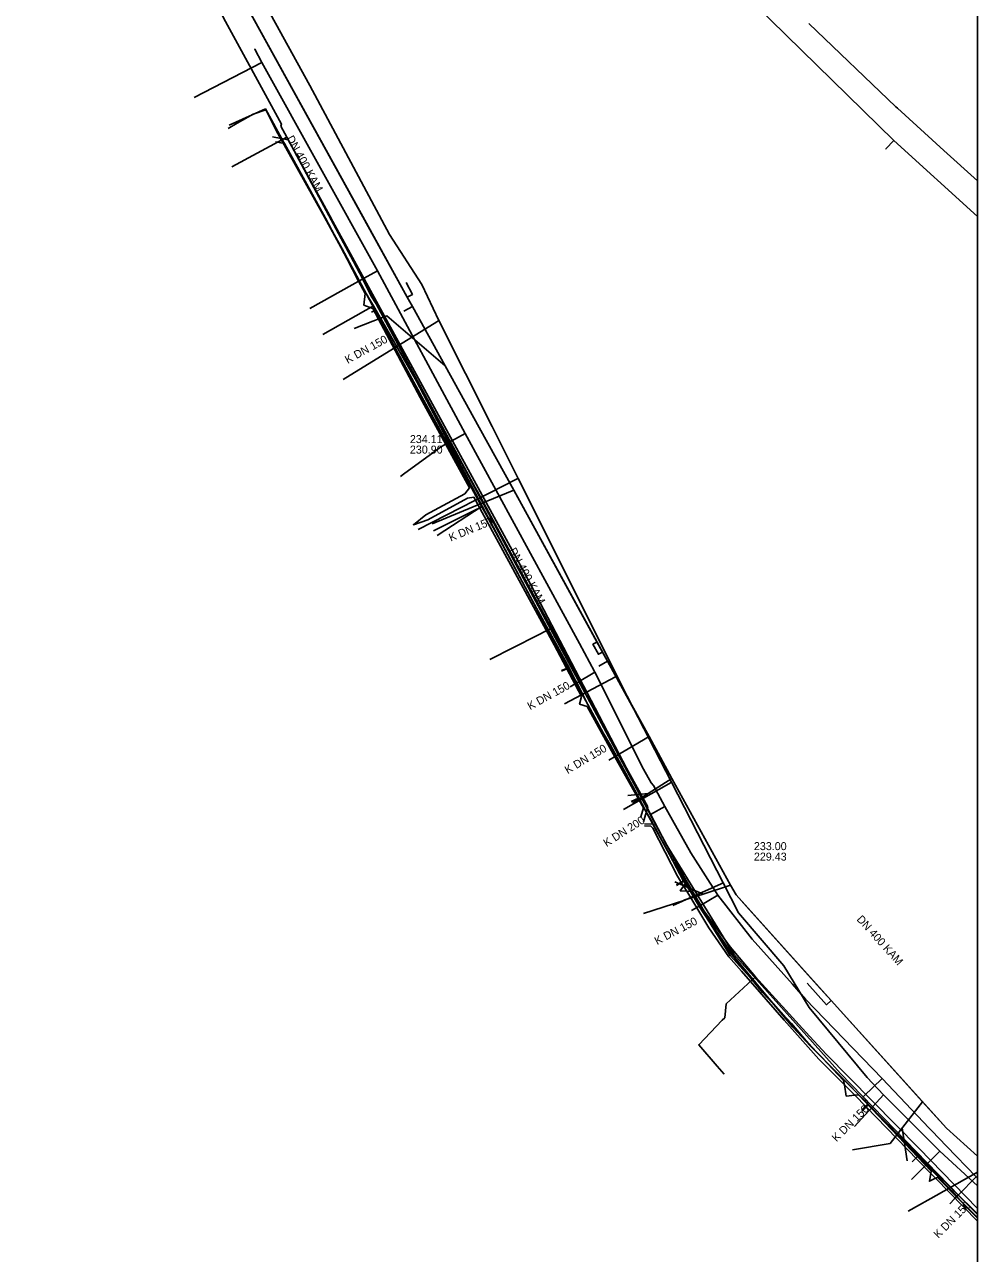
# Model space of a CAD drawing. Extents: x -600309 to -598967, y -1161267 to -1160292.
# Drawn here: x -599062.4 to -598967.1, y -1160903 to -1160780.1 of the extents above; entities that cross this region are included whole.
import ezdxf

# ---------------------------------------------------------------- set-up
doc = ezdxf.new("R2010")
doc.units = 0
for name, color, linetype in [('Vrstva 1', 7, 'Continuous'), ('Vrstva 12', 7, 'Continuous'), ('Vrstva 13', 7, 'Continuous'), ('Vrstva 16', 7, 'Continuous'), ('Vrstva 42', 7, 'Continuous'), ('Vrstva 55', 7, 'Continuous'), ('Vrstva 58', 7, 'Continuous'), ('Vrstva 63', 7, 'Continuous'), ('Vrstva 9', 7, 'Continuous')]:
    doc.layers.add(name, color=color, linetype=linetype)

msp = doc.modelspace()

# ---------------------------------------------------------------- linework, layer by layer
at = {"layer": 'Vrstva 1'}
msp.add_line((-598967.11, -1160893.31), (-598970.21, -1160890.52), dxfattribs=at)
for points in [[(-599016.91, -1160820.43), (-599020.31, -1160814.27), (-599023.58, -1160808.33), (-599024.1, -1160807.4), (-599028.18, -1160800), (-599042.74, -1160773.6), (-599044.16, -1160771.03)], [(-599024.22, -1160805.95), (-599023.58, -1160807.13), (-599024.1, -1160807.4)], [(-599024.1, -1160807.4), (-599023.58, -1160807.13), (-599024.22, -1160805.95)], [(-598991.24, -1160867.18), (-598991.78, -1160866.2), (-598997.64, -1160855.53), (-599004.07, -1160843.82), (-599005.13, -1160841.89), (-599013.46, -1160826.72), (-599016.91, -1160820.43)], [(-599005.1, -1160841.88), (-599005.54, -1160842.12), (-599004.99, -1160843.11), (-599004.58, -1160842.89)], [(-599004.58, -1160842.89), (-599004.99, -1160843.11), (-599005.54, -1160842.12), (-599005.1, -1160841.88)], [(-598970.21, -1160890.52), (-598981.72, -1160877.74), (-598983.12, -1160876.19), (-598990.2, -1160868.34), (-598991.24, -1160867.18)], [(-598984.14, -1160876.02), (-598982.2, -1160878.17), (-598981.72, -1160877.74)], [(-598981.72, -1160877.74), (-598982.2, -1160878.17), (-598984.14, -1160876.02)]]:
    msp.add_lwpolyline(points, dxfattribs=at)
at = {"layer": 'Vrstva 12'}
msp.add_line((-598967.11, -1160899.14), (-598973, -1160893.25), dxfattribs=at)
for points in [[(-599027.47, -1160808.28), (-599028.52, -1160806.55), (-599030.55, -1160802.79), (-599038.28, -1160788.58), (-599041.9, -1160790.21)], [(-599041.65, -1160794.38), (-599036.15, -1160791.4), (-599009.77, -1160840.56)], [(-599032.54, -1160811.13), (-599027.47, -1160808.28)], [(-599023.19, -1160815.8), (-599027.47, -1160808.28)], [(-599016.61, -1160828.31), (-599023.19, -1160815.8)], [(-599021.11, -1160831.23), (-599016.61, -1160828.31)], [(-599016.61, -1160828.31), (-599008.03, -1160844.5)], [(-599011.12, -1160841.25), (-599010.15, -1160840.75)], [(-599010.15, -1160840.75), (-599009.77, -1160840.56)], [(-599009.77, -1160840.56), (-599006.08, -1160847.44), (-599000.73, -1160857.42)], [(-599015.84, -1160843.65), (-599011.12, -1160841.25)], [(-599008.67, -1160844.8), (-599008.03, -1160844.5)], [(-599008.03, -1160844.5), (-599000.98, -1160857.49)], [(-599001.71, -1160857.84), (-599000.98, -1160857.49)], [(-599000.98, -1160857.49), (-598996.41, -1160865.73)], [(-599000.73, -1160857.42), (-598999.65, -1160859.43)], [(-598999.65, -1160859.43), (-598996.47, -1160865.35), (-598994.42, -1160868.82), (-598991.81, -1160872.38)], [(-598997.2, -1160866.18), (-598996.41, -1160865.73)], [(-598995.18, -1160867.86), (-598996.41, -1160865.73)], [(-598989.61, -1160875.67), (-598991.86, -1160872.89), (-598992.33, -1160872.31), (-598994.95, -1160868.27), (-598995.18, -1160867.86)], [(-598991.81, -1160872.38), (-598989.3, -1160875.38)], [(-598989.3, -1160875.38), (-598989.61, -1160875.67)], [(-598989.3, -1160875.38), (-598984.27, -1160880.91)], [(-598989.61, -1160875.67), (-598992.22, -1160878.08), (-598992.37, -1160879.47), (-598992.62, -1160879.72)], [(-598978.07, -1160888.08), (-598983.85, -1160882.2), (-598985.68, -1160880.04), (-598988.58, -1160876.95), (-598989.61, -1160875.67)], [(-598992.62, -1160879.72), (-598994.97, -1160882.16), (-598993.13, -1160884.31)], [(-598984.27, -1160880.91), (-598982.22, -1160883.1)], [(-598982.22, -1160883.1), (-598972.96, -1160892.52), (-598967.11, -1160898.54)], [(-598993.13, -1160884.31), (-598992.44, -1160885.1)], [(-598978.71, -1160888.72), (-598978.07, -1160888.08)], [(-598978.07, -1160888.08), (-598973, -1160893.25)], [(-598973.63, -1160893.86), (-598973, -1160893.25)]]:
    msp.add_lwpolyline(points, dxfattribs=at)
at = {"layer": 'Vrstva 13'}
for p, q in [((-598976.48, -1160887.18), (-598979.39, -1160890.34)), ((-598970.88, -1160892.8), (-598973.69, -1160895.65))]:
    msp.add_line(p, q, dxfattribs=at)
for points in [[(-599015.63, -1160820.35), (-599020.95, -1160809.74), (-599022.65, -1160806.15), (-599025.89, -1160801.13), (-599033.84, -1160786.24), (-599040.71, -1160773.75)], [(-598983.96, -1160780.05), (-598975.28, -1160788.37), (-598975.11, -1160788.51), (-598970.45, -1160792.73), (-598967.11, -1160795.76)], [(-599020.95, -1160809.74), (-599021.14, -1160809.86), (-599030.51, -1160815.64)], [(-598983.93, -1160878.45), (-598986.46, -1160874.27), (-598990.99, -1160868.98), (-598992.53, -1160865.97), (-598993.17, -1160864.73), (-598997.7, -1160855.92), (-599002.13, -1160847.3), (-599003.13, -1160845.3), (-599013.03, -1160825.54), (-599015.63, -1160820.35)], [(-599013.03, -1160825.54), (-599013.13, -1160825.59), (-599023, -1160830.63)], [(-599003.13, -1160845.3), (-599003.27, -1160845.37), (-599008.4, -1160848.08)], [(-598997.7, -1160855.92), (-598997.97, -1160856.06), (-599002.47, -1160858.63)], [(-598992.53, -1160865.97), (-598992.72, -1160866.07), (-598997.56, -1160868.25)], [(-598967.11, -1160896.28), (-598970.88, -1160892.8), (-598976.48, -1160887.18), (-598978.12, -1160885.43), (-598983.93, -1160878.45)]]:
    msp.add_lwpolyline(points, dxfattribs=at)
at = {"layer": 'Vrstva 16'}
for points in [[(-599039.36, -1160782.59), (-599039.35, -1160782.6), (-599038.64, -1160783.93), (-599027.09, -1160804.76), (-599018.3, -1160821.03), (-599006.87, -1160842.05), (-599005.4, -1160844.84), (-599005.36, -1160844.92), (-599000.48, -1160854.6), (-598999.73, -1160855.97)], [(-599038.64, -1160783.93), (-599045.41, -1160787.43)], [(-599027.09, -1160804.76), (-599028.77, -1160805.72), (-599029.6, -1160806.17), (-599033.85, -1160808.54)], [(-599018.3, -1160821.03), (-599020.69, -1160822.35), (-599021.06, -1160822.62), (-599024.49, -1160825.11), (-599024.79, -1160825.33)], [(-599005.36, -1160844.92), (-599007.07, -1160845.93), (-599007.83, -1160846.37)], [(-598999.49, -1160856.24), (-598999.73, -1160855.97)], [(-598967.11, -1160895.5), (-598967.23, -1160895.38), (-598970.19, -1160892.32), (-598971.66, -1160890.78), (-598971.93, -1160890.5), (-598976.63, -1160885.55), (-598984.3, -1160877.62), (-598985.59, -1160876.11), (-598989.64, -1160871.62), (-598993.06, -1160867.19), (-598995.75, -1160862.97), (-598998.34, -1160858.33), (-598999.29, -1160856.61), (-598999.49, -1160856.24)], [(-598998.34, -1160858.33), (-598999.78, -1160859.13)], [(-598993.06, -1160867.19), (-598994.86, -1160868.26), (-598995.68, -1160868.75)], [(-598976.63, -1160885.55), (-598978.45, -1160887.32), (-598978.55, -1160887.42)], [(-598967.23, -1160895.38), (-598968.99, -1160897.16), (-598969.15, -1160897.32), (-598969.41, -1160897.58), (-598969.88, -1160898.06)]]:
    msp.add_lwpolyline(points, dxfattribs=at)
at = {"layer": 'Vrstva 42'}
for points in [[(-599000.49, -1160859.88), (-599000.06, -1160858.36), (-599002.89, -1160853.24), (-599005.73, -1160848.07), (-599006.18, -1160847.24), (-599008.92, -1160841.93), (-599017.09, -1160826.85), (-599017.31, -1160826.45), (-599022.31, -1160817.21), (-599027.22, -1160808.07), (-599027.71, -1160807.3), (-599028.57, -1160805.54), (-599029.77, -1160803.28), (-599031.85, -1160799.26), (-599036.02, -1160791.66), (-599037.58, -1160791.37)], [(-599037.29, -1160791.88), (-599036.37, -1160792.04), (-599032.26, -1160799.51), (-599030.1, -1160803.61), (-599029.02, -1160805.74), (-599028.31, -1160807.04), (-599028.43, -1160808.2), (-599027.54, -1160808.55), (-599022.8, -1160817.44), (-599017.89, -1160826.48), (-599018.34, -1160827.06), (-599022.26, -1160829.19), (-599023.49, -1160830.17), (-599022.04, -1160829.66), (-599018.08, -1160827.51), (-599017.44, -1160827.41), (-599009.43, -1160842.17), (-599006.67, -1160847.33), (-599006.87, -1160848.12), (-599006.12, -1160848.35), (-599003.32, -1160853.44), (-599000.5, -1160858.48), (-599000.77, -1160859.36)], [(-598967.11, -1160899.8), (-598971.3, -1160895.52), (-598971.78, -1160895.04), (-598973.11, -1160893.68), (-598978.22, -1160888.38), (-598979.37, -1160887.22), (-598980.41, -1160886.17), (-598982.97, -1160883.59), (-598986.41, -1160879.71), (-598990.68, -1160874.82), (-598991.97, -1160873.37), (-598993.96, -1160870.47), (-598996.17, -1160866.81), (-598996.48, -1160866.3), (-598997.08, -1160865.3), (-598999.57, -1160860.5), (-598999.76, -1160860.29), (-599000.4, -1160860.26)], [(-598967.11, -1160899.51), (-598971.11, -1160895.43), (-598971.3, -1160895.52), (-598971.9, -1160895.82), (-598971.78, -1160895.04), (-598971.74, -1160894.79), (-598979, -1160887.18), (-598979.37, -1160887.22), (-598980.22, -1160887.29), (-598980.41, -1160886.17), (-598980.48, -1160885.73), (-598983.65, -1160882.38), (-598988.27, -1160877.17), (-598991.81, -1160873.25), (-598995.8, -1160866.84), (-598996.17, -1160866.81), (-598996.81, -1160866.76), (-598996.48, -1160866.3), (-598996.28, -1160866.03), (-598999.56, -1160860.09), (-599000.39, -1160860.06)]]:
    msp.add_lwpolyline(points, dxfattribs=at)
at = {"layer": 'Vrstva 55'}
for points in [[(-599036.73, -1160790.31), (-599036.69, -1160790.12), (-599042.46, -1160779.46), (-599045, -1160774.33), (-599045.33, -1160774.24), (-599047.07, -1160775.01)], [(-598989.32, -1160778.16), (-598975.47, -1160791.74), (-598976.25, -1160792.59), (-598975.47, -1160791.74), (-598967.11, -1160799.33)], [(-598989.32, -1160778.16), (-598975.47, -1160791.74), (-598967.11, -1160799.33)], [(-598967.11, -1160899.07), (-598968.89, -1160897.29), (-598980.79, -1160885.03), (-598991.46, -1160873.12), (-598998.21, -1160862.11), (-599012.42, -1160834.92), (-599036.73, -1160790.31)]]:
    msp.add_lwpolyline(points, dxfattribs=at)
at = {"layer": 'Vrstva 58'}
for points in [[(-599027.3, -1160808.74), (-599028.17, -1160807.11), (-599030.62, -1160802.58), (-599037.03, -1160791.04), (-599038.23, -1160788.69), (-599039.5, -1160789.1), (-599041.09, -1160790), (-599041.99, -1160790.54)], [(-599027.3, -1160808.74), (-599027.67, -1160808.92)], [(-599027.3, -1160808.74), (-599027.67, -1160808.92)], [(-599016.65, -1160828.37), (-599025.23, -1160812.6), (-599027.3, -1160808.74)], [(-599016.65, -1160828.37), (-599017.55, -1160828.82), (-599021.48, -1160830.78)], [(-599007.92, -1160844.46), (-599011.57, -1160837.79), (-599016.03, -1160829.51), (-599016.65, -1160828.37)], [(-599007.92, -1160844.45), (-599008.69, -1160844.75)], [(-599000.93, -1160857.49), (-599003.8, -1160852.22), (-599005.24, -1160849.73), (-599007.01, -1160846.21), (-599007.41, -1160845.51), (-599007.92, -1160844.46)], [(-599000.93, -1160857.49), (-599001.7, -1160857.87)], [(-598996.48, -1160865.79), (-598997.9, -1160863.15), (-598999.76, -1160859.67), (-599000.19, -1160858.93), (-599001.04, -1160857.27)], [(-598996.48, -1160865.79), (-598997.18, -1160866.24)], [(-598977.98, -1160888.16), (-598978.4, -1160887.72), (-598978.97, -1160887.18), (-598983.8, -1160882.31), (-598985.55, -1160880.4), (-598986.8, -1160878.95), (-598991.57, -1160873.21), (-598994.78, -1160868.48), (-598995.26, -1160867.63), (-598996.48, -1160865.79)], [(-598977.98, -1160888.16), (-598978.66, -1160888.85)], [(-598973.05, -1160893.32), (-598977.98, -1160888.16)], [(-598973.05, -1160893.32), (-598973.62, -1160893.87)], [(-598967.11, -1160899.44), (-598968.96, -1160897.56), (-598969.66, -1160896.76), (-598973.05, -1160893.32)]]:
    msp.add_lwpolyline(points, dxfattribs=at)
at = {"layer": 'Vrstva 63'}
msp.add_lwpolyline([(-600308.54, -1160292.35), (-598967.11, -1160292.35), (-598967.11, -1161267.03), (-600308.54, -1161267.03)], close=True, dxfattribs=at)
at = {"layer": 'Vrstva 9'}
for p, q in [((-599024.46, -1160808.81), (-599023.58, -1160808.33)), ((-599027.53, -1160809.82), (-599029.4, -1160810.53)), ((-599017.53, -1160828.39), (-599013.46, -1160826.71)), ((-599017.53, -1160828.39), (-599021.62, -1160830.08)), ((-599004.95, -1160844.3), (-599004.07, -1160843.82)), ((-599003.95, -1160853.72), (-598999.93, -1160851.35)), ((-599002.04, -1160857.24), (-599000.01, -1160857.04)), ((-598997.36, -1160865.86), (-598994.51, -1160867.09)), ((-598996.45, -1160867.73), (-599000.5, -1160869.05)), ((-598975.83, -1160892.03), (-598972.6, -1160887.87)), ((-598974.12, -1160893.77), (-598974.62, -1160890.48)), ((-598970.21, -1160890.52), (-598967.11, -1160893.31)), ((-598975.83, -1160892.03), (-598979.59, -1160892.68)), ((-598971.24, -1160897.23), (-598967.11, -1160894.92)), ((-598970.93, -1160897.06), (-598974.03, -1160898.79))]:
    msp.add_line(p, q, dxfattribs=at)
for points in [[(-599044.16, -1160771.03), (-599042.74, -1160773.6), (-599024.1, -1160807.4), (-599023.58, -1160808.33), (-599020.31, -1160814.27), (-599016.91, -1160820.43)], [(-599027.53, -1160809.82), (-599026.16, -1160809.28), (-599020.31, -1160814.27)], [(-599016.91, -1160820.43), (-599013.46, -1160826.71), (-599004.58, -1160842.89), (-599004.07, -1160843.82), (-598999.93, -1160851.35), (-598997.64, -1160855.53), (-598991.78, -1160866.2), (-598991.24, -1160867.18)], [(-599001.6, -1160858.05), (-599000.01, -1160857.04), (-598997.64, -1160855.53)], [(-598996.45, -1160867.72), (-598994.51, -1160867.09), (-598991.78, -1160866.2)], [(-598991.24, -1160867.18), (-598981.72, -1160877.74), (-598972.6, -1160887.87), (-598970.21, -1160890.52)]]:
    msp.add_lwpolyline(points, dxfattribs=at)

# ---------------------------------------------------------------- texts
at = {"layer": 'Vrstva 12'}
for s, rotation, p in [('DN 400 KAM', 298.882, (-599036.2, -1160791.51)), ('K DN 150', 28.6221, (-599030.06, -1160814.09)), ('K DN 150', 22.3919, (-599019.75, -1160831.86)), ('DN 400 KAM', 298.7708, (-599013.97, -1160832.73)), ('K DN 150', 28.7708, (-599011.82, -1160848.72)), ('K DN 150', 30.5908, (-599008.07, -1160855.11)), ('K DN 200', 32.5323, (-599004.18, -1160862.41)), ('DN 400 KAM', 312.0197, (-598979.23, -1160869.66)), ('K DN 150', 27.5059, (-598999.13, -1160872.2)), ('K DN 150', 44.5348, (-598981.19, -1160891.92)), ('K DN 150', 44.9978, (-598971.01, -1160901.57))]:
    msp.add_text(s, height=0.8, rotation=rotation, dxfattribs=at).set_placement(p)
for s, p in [('234.11', (-599023.84, -1160822)), ('230.90', (-599023.84, -1160823.05)), ('233.00', (-598989.45, -1160862.7)), ('229.43', (-598989.45, -1160863.75))]:
    msp.add_text(s, height=0.8, dxfattribs=at).set_placement(p)

doc.saveas('drawing.dxf')
